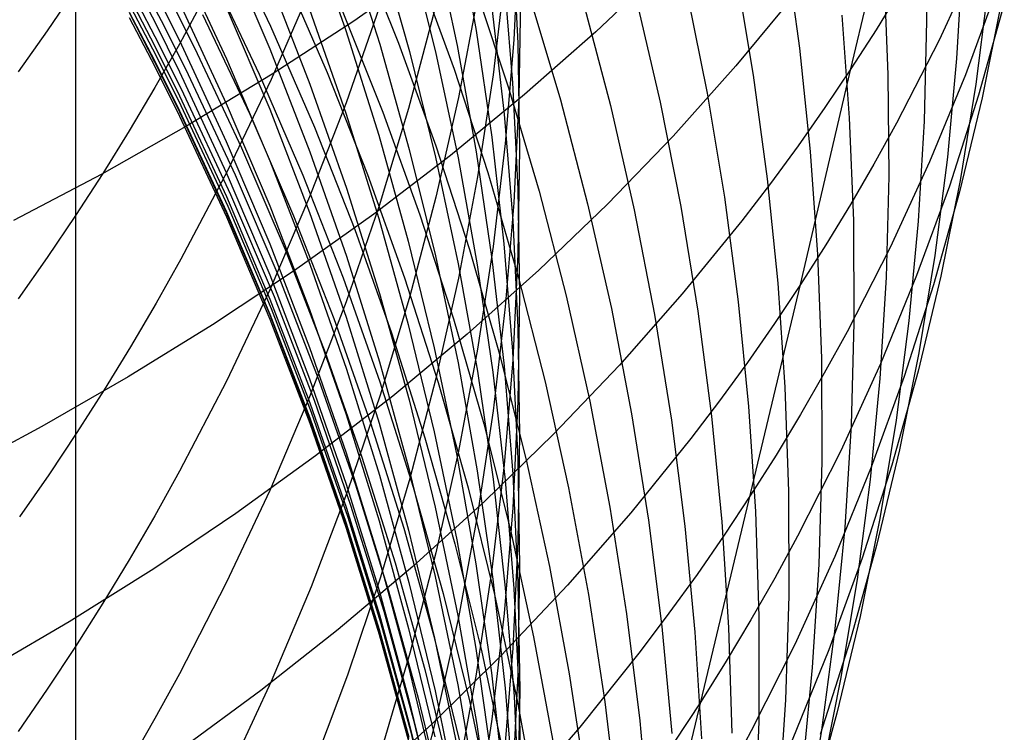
# Model space of a CAD drawing. Extents: x -383 to 1849, y -1185 to -529.
# Tile 258 of 656: x 221.06 to 225.37, y -1100.25 to -1097.12. Entities that reach past the tile are written whole.
import ezdxf

# ---------------------------------------------------------------- set-up
doc = ezdxf.new("R2010")
doc.units = 0
doc.layers.add('PREDEFINITO', color=7, linetype='CONTINUOUS')

msp = doc.modelspace()

# ---------------------------------------------------------------- linework, layer by layer
at = {"layer": 'PREDEFINITO'}
for p, q in [((224.7, -1097.3404, 525.9317), (224.9331, -1096.3559, 524.4034)), ((221.9489, -1096.7186, 564.2472), (222.156, -1097.1537, 564.1734)), ((222.3261, -1096.7184, 594.5439), (222.4857, -1097.1722, 594.6319)), ((222.9735, -1096.7085, 603.1141), (223.0572, -1097.1727, 603.2525)), ((225.0268, -1096.6879, 540.6584), (225.0315, -1097.1291, 540.4402)), ((223.2173, -1096.7655, 608.5305), (223.2401, -1097.2278, 608.6987)), ((223.2447, -1096.7584, 612.2618), (223.2221, -1097.2134, 612.448)), ((221.9627, -1096.8075, 589.5973), (222.153, -1097.2528, 589.6563)), ((222.4893, -1096.7753, 596.2375), (222.6342, -1097.2323, 596.3354)), ((222.5394, -1096.7848, 559.4626), (222.7172, -1097.2284, 559.3613)), ((222.6346, -1096.8044, 597.9418), (222.7644, -1097.2641, 598.0497)), ((222.7639, -1096.8033, 599.656), (222.8784, -1097.265, 599.774)), ((222.8751, -1096.7736, 601.3813), (222.974, -1097.2372, 601.5095)), ((224.412, -1096.7989, 546.0439), (224.4745, -1097.25, 545.8583)), ((221.9621, -1096.8449, 624.3617), (221.7568, -1097.2316, 624.5764)), ((221.7568, -1096.856, 586.3535), (221.9625, -1097.2962, 586.3931)), ((225.2584, -1096.843, 528.5392), (225.0868, -1097.2139, 528.2725)), ((222.8674, -1096.8875, 518.9761), (222.5206, -1097.1307, 518.7293)), ((222.7971, -1096.8948, 557.8207), (222.9604, -1097.3421, 557.7092)), ((223.882, -1096.8927, 521.5362), (223.5822, -1097.1775, 521.2762)), ((225.1879, -1096.8603, 538.6878), (225.1633, -1097.295, 538.4589)), ((221.536, -1096.9184, 581.4275), (221.6482, -1097.1345, 581.4348)), ((221.5738, -1096.9325, 570.4676), (221.6864, -1097.1477, 570.4467)), ((221.8992, -1096.9266, 565.7861), (222.106, -1097.3633, 565.72)), ((222.2122, -1096.9161, 562.6304), (222.4044, -1097.3568, 562.547)), ((223.1844, -1096.9186, 614.2444), (223.1314, -1097.3672, 614.4384)), ((223.1791, -1096.9371, 606.7649), (223.2171, -1097.4017, 606.9236)), ((224.1957, -1096.9153, 547.7511), (224.272, -1097.3685, 547.5759)), ((224.8436, -1096.9187, 542.3945), (224.8621, -1097.3648, 542.1862)), ((222.153, -1096.9569, 591.2605), (222.3283, -1097.4074, 591.3295)), ((222.3332, -1096.9845, 622.3206), (222.1584, -1097.3874, 622.534)), ((223.0498, -1096.9732, 556.1681), (223.1988, -1097.423, 556.0463)), ((225.3441, -1096.9787, 530.5967), (225.2019, -1097.3663, 530.335)), ((225.3017, -1096.981, 536.6927), (225.2477, -1097.4071, 536.4538)), ((221.3002, -1096.9918, 626.6096), (221.1766, -1097.1733, 626.7151)), ((221.3002, -1096.9918, 626.6096), (221.3005, -1097.9843, 624.9944)), ((221.536, -1097.0246, 579.7991), (221.6483, -1097.2408, 579.8021)), ((221.5539, -1097.0171, 572.0112), (221.6663, -1097.2327, 571.9941)), ((221.6478, -1096.9984, 583.0778), (221.7563, -1097.2165, 583.089)), ((223.0628, -1097.0259, 616.2459), (222.9793, -1097.4662, 616.4467)), ((223.2517, -1097.0098, 610.4764), (223.2444, -1097.4688, 610.6537)), ((223.2922, -1097.0242, 554.5045), (223.4266, -1097.4761, 554.3721)), ((223.9787, -1096.9927, 549.4529), (224.0694, -1097.4468, 549.2884)), ((224.4563, -1097.0118, 523.8629), (224.1959, -1097.3275, 523.5978)), ((224.9165, -1096.9954, 526.1991), (224.8102, -1097.1689, 526.0651)), ((221.542, -1097.068, 573.5495), (221.6544, -1097.2838, 573.5362)), ((221.7142, -1097.0314, 568.9005), (221.823, -1097.248, 568.8756)), ((221.7563, -1097.0508, 584.7399), (221.9619, -1097.4921, 584.7706)), ((221.9619, -1097.07, 587.9988), (222.1521, -1097.5167, 588.0485)), ((222.6315, -1097.0721, 620.2923), (222.487, -1097.4897, 620.503)), ((223.1259, -1097.0723, 605.0051), (223.1792, -1097.5384, 605.1541)), ((223.5259, -1097.0474, 552.8299), (223.6454, -1097.5011, 552.6868)), ((223.7585, -1097.0332, 551.1476), (223.8639, -1097.4871, 550.9939)), ((225.3722, -1097.0536, 532.6382), (225.2594, -1097.4563, 532.3827)), ((225.3585, -1097.0524, 534.6718), (225.275, -1097.468, 534.4239)), ((221.5355, -1097.0938, 578.302), (221.6478, -1097.3101, 578.2993)), ((221.5359, -1097.1147, 576.7902), (221.6482, -1097.3306, 576.7811)), ((221.5362, -1097.0912, 575.1335), (221.6485, -1097.3072, 575.1227)), ((221.8581, -1097.102, 567.3298), (222.0649, -1097.5397, 567.2713)), ((222.326, -1097.0799, 592.9398), (222.4857, -1097.5353, 593.0189)), ((222.47, -1097.0846, 561.0026), (222.6478, -1097.5297, 560.9093)), ((222.8748, -1097.0843, 618.2664), (222.7607, -1097.5144, 618.473)), ((224.66, -1097.1053, 544.1283), (224.6928, -1097.5551, 543.9302)), ((221.6482, -1097.1345, 581.4348), (221.7566, -1097.3527, 581.4422)), ((221.6864, -1097.1477, 570.4467), (221.7951, -1097.3649, 570.4255)), ((222.156, -1097.1537, 564.1734), (222.3479, -1097.5958, 564.0978)), ((222.5206, -1097.1307, 518.7293), (222.1629, -1097.3643, 518.488)), ((225.0315, -1097.1291, 540.4402), (225.021, -1097.5694, 540.2209)), ((221.1766, -1097.1733, 626.7151), (221.0493, -1097.3528, 626.8194)), ((222.4857, -1097.1722, 594.6319), (222.6302, -1097.6314, 594.721)), ((223.0572, -1097.1727, 603.2525), (223.1257, -1097.6394, 603.3916)), ((223.5822, -1097.1775, 521.2762), (223.2697, -1097.4535, 521.0208)), ((224.8102, -1097.1689, 526.0651), (224.7, -1097.3404, 525.9317)), ((221.6483, -1097.2408, 579.8021), (221.7569, -1097.4589, 579.8052)), ((221.7568, -1097.2316, 624.5764), (221.6484, -1097.4225, 624.6824)), ((221.6663, -1097.2327, 571.9941), (221.775, -1097.4502, 571.9767)), ((221.7563, -1097.2165, 583.089), (221.9617, -1097.6583, 583.1117)), ((222.6342, -1097.2323, 596.3354), (222.764, -1097.694, 596.4343)), ((222.7172, -1097.2284, 559.3613), (222.8798, -1097.6778, 559.2578)), ((222.974, -1097.2372, 601.5095), (223.0577, -1097.7039, 601.6387)), ((223.2221, -1097.2134, 612.448), (223.1843, -1097.6673, 612.6337)), ((223.2401, -1097.2278, 608.6987), (223.2478, -1097.6907, 608.8671)), ((225.0868, -1097.2139, 528.2725), (224.8998, -1097.5783, 528.0079)), ((221.6544, -1097.2838, 573.5362), (221.7629, -1097.5015, 573.5227)), ((221.823, -1097.248, 568.8756), (222.0291, -1097.6867, 568.8248)), ((222.153, -1097.2528, 589.6563), (222.3282, -1097.7046, 589.7162)), ((222.7644, -1097.2641, 598.0497), (222.8789, -1097.7281, 598.1587)), ((222.8784, -1097.265, 599.774), (222.9777, -1097.7306, 599.8931)), ((224.4745, -1097.25, 545.8583), (224.5218, -1097.7023, 545.6707)), ((221.6478, -1097.3101, 578.2993), (221.7562, -1097.5283, 578.2966)), ((221.6482, -1097.3306, 576.7811), (221.7567, -1097.5485, 576.7719)), ((221.6485, -1097.3072, 575.1227), (221.757, -1097.5252, 575.1117)), ((221.9625, -1097.2962, 586.3931), (222.1529, -1097.7436, 586.4333)), ((224.1959, -1097.3275, 523.5978), (223.9214, -1097.6349, 523.3365)), ((225.1633, -1097.295, 538.4589), (225.1235, -1097.7279, 538.2292)), ((221.7566, -1097.3527, 581.4422), (221.962, -1097.7948, 581.4571)), ((222.1629, -1097.3643, 518.488), (221.7948, -1097.588, 518.2525)), ((221.7951, -1097.3649, 570.4255), (222.0011, -1097.8048, 570.3823)), ((222.106, -1097.3633, 565.72), (222.2976, -1097.8071, 565.6522)), ((222.4044, -1097.3568, 562.547), (222.5814, -1097.804, 562.4616)), ((222.9604, -1097.3421, 557.7092), (223.1085, -1097.7947, 557.5954)), ((223.1314, -1097.3672, 614.4384), (223.0631, -1097.8139, 614.6315)), ((224.272, -1097.3685, 547.5759), (224.3333, -1097.8235, 547.3987)), ((224.4794, -1098.2857, 527.4859), (224.7, -1097.3404, 525.9317)), ((224.7, -1097.3404, 525.9317), (224.5861, -1097.51, 525.7992)), ((224.8621, -1097.3648, 542.1862), (224.8655, -1097.8105, 541.9765)), ((225.2019, -1097.3663, 530.335), (225.0443, -1097.7483, 530.0747)), ((222.1584, -1097.3874, 622.534), (221.9683, -1097.7845, 622.7444)), ((222.3283, -1097.4074, 591.3295), (222.4883, -1097.8639, 591.3995)), ((223.2171, -1097.4017, 606.9236), (223.24, -1097.8673, 607.0826)), ((225.2477, -1097.4071, 536.4538), (225.1785, -1097.8303, 536.2146)), ((221.6484, -1097.4225, 624.6824), (221.5362, -1097.6116, 624.7874)), ((221.7569, -1097.4589, 579.8052), (221.9626, -1097.9009, 579.8114)), ((221.775, -1097.4502, 571.9767), (221.9808, -1097.8909, 571.9413)), ((223.2697, -1097.4535, 521.0208), (222.9449, -1097.7202, 520.7701)), ((223.1988, -1097.423, 556.0463), (223.3327, -1097.8774, 555.9222)), ((224.0694, -1097.4468, 549.2884), (224.145, -1097.9034, 549.1217)), ((225.2594, -1097.4563, 532.3827), (225.1313, -1097.8544, 532.128)), ((221.7629, -1097.5015, 573.5227), (221.9686, -1097.9427, 573.4954)), ((221.9619, -1097.4921, 584.7706), (222.1522, -1097.9405, 584.8018)), ((222.487, -1097.4897, 620.503), (222.3272, -1097.9023, 620.7113)), ((222.9793, -1097.4662, 616.4467), (222.8806, -1097.9035, 616.6461)), ((223.2444, -1097.4688, 610.6537), (223.2219, -1097.9274, 610.8308)), ((223.4266, -1097.4761, 554.3721), (223.5458, -1097.9321, 554.2375)), ((223.6454, -1097.5011, 552.6868), (223.7498, -1097.9583, 552.5414)), ((223.8639, -1097.4871, 550.9939), (223.9542, -1097.944, 550.838)), ((225.275, -1097.468, 534.4239), (225.1763, -1097.8798, 534.1762)), ((221.7562, -1097.5283, 578.2966), (221.9618, -1097.9706, 578.291)), ((221.757, -1097.5252, 575.1117), (221.9625, -1097.967, 575.0896)), ((222.0649, -1097.5397, 567.2713), (222.2564, -1097.9844, 567.2114)), ((222.1521, -1097.5167, 588.0485), (222.3271, -1097.97, 588.099)), ((222.4857, -1097.5353, 593.0189), (222.6301, -1097.9961, 593.099)), ((222.7607, -1097.5144, 618.473), (222.6313, -1097.9405, 618.6776)), ((222.6478, -1097.5297, 560.9093), (222.8105, -1097.9807, 560.814)), ((223.1792, -1097.5384, 605.1541), (223.2173, -1098.006, 605.3036)), ((224.5861, -1097.51, 525.7992), (224.4683, -1097.6776, 525.6674)), ((221.7948, -1097.588, 518.2525), (221.4166, -1097.8017, 518.023)), ((221.7567, -1097.5485, 576.7719), (221.9622, -1097.9901, 576.7532)), ((224.6928, -1097.5551, 543.9302), (224.7105, -1098.0051, 543.7306)), ((224.8998, -1097.5783, 528.0079), (224.8005, -1097.7579, 527.8765)), ((225.021, -1097.5694, 540.2209), (224.9952, -1098.0085, 540.0005)), ((221.5362, -1097.6116, 624.7874), (221.4203, -1097.7989, 624.8914)), ((222.3479, -1097.5958, 564.0978), (222.5247, -1098.0443, 564.0204)), ((222.6302, -1097.6314, 594.721), (222.7594, -1098.0955, 594.811)), ((221.9617, -1097.6583, 583.1117), (222.152, -1098.1073, 583.1347)), ((223.1257, -1097.6394, 603.3916), (223.179, -1098.1083, 603.5314)), ((223.1843, -1097.6673, 612.6337), (223.1313, -1098.1197, 612.8188)), ((223.9214, -1097.6349, 523.3365), (223.6332, -1097.9336, 523.0792)), ((222.0291, -1097.6867, 568.8248), (222.2201, -1098.1325, 568.7728)), ((222.3282, -1097.7046, 589.7162), (222.4882, -1098.1624, 589.7769)), ((222.764, -1097.694, 596.4343), (222.8785, -1098.1601, 596.5342)), ((222.8798, -1097.6778, 559.2578), (223.0273, -1098.1325, 559.1523)), ((223.0577, -1097.7039, 601.6387), (223.1262, -1098.1733, 601.7686)), ((223.2478, -1097.6907, 608.8671), (223.2402, -1098.1536, 609.0355)), ((224.4683, -1097.6776, 525.6674), (224.3467, -1097.8431, 525.5364)), ((224.5218, -1097.7023, 545.6707), (224.5539, -1098.1554, 545.4815)), ((222.1529, -1097.7436, 586.4333), (222.3282, -1098.1975, 586.4742)), ((222.9449, -1097.7202, 520.7701), (222.6084, -1097.9776, 520.5244)), ((222.8789, -1097.7281, 598.1587), (222.9782, -1098.1958, 598.2685)), ((222.9777, -1097.7306, 599.8931), (223.0617, -1098.1993, 600.0129)), ((224.8005, -1097.7579, 527.8765), (224.6973, -1097.9357, 527.7456)), ((225.0443, -1097.7483, 530.0747), (224.8713, -1098.1242, 529.816)), ((225.1235, -1097.7279, 538.2292), (225.0684, -1098.1584, 537.9989)), ((221.4166, -1097.8017, 518.023), (221.0289, -1098.0051, 517.7998)), ((221.4203, -1097.7989, 624.8914), (221.3005, -1097.9843, 624.9944)), ((221.9683, -1097.7845, 622.7444), (221.7631, -1098.1753, 622.9515)), ((221.962, -1097.7948, 581.4571), (222.1522, -1098.244, 581.4723)), ((222.0011, -1097.8048, 570.3823), (222.1918, -1098.252, 570.3382)), ((222.5814, -1097.804, 562.4616), (222.7433, -1098.2572, 562.3744)), ((223.1085, -1097.7947, 557.5954), (223.2415, -1098.2519, 557.4795)), ((222.2976, -1097.8071, 565.6522), (222.474, -1098.2574, 565.5828)), ((223.0631, -1097.8139, 614.6315), (222.9797, -1098.2581, 614.8235)), ((224.3467, -1097.8431, 525.5364), (224.2215, -1098.0067, 525.4062)), ((224.3333, -1097.8235, 547.3987), (224.3794, -1098.2799, 547.2197)), ((224.8655, -1097.8105, 541.9765), (224.8537, -1098.2555, 541.7656)), ((225.1785, -1097.8303, 536.2146), (225.094, -1098.2503, 535.9753)), ((221.9808, -1097.8909, 571.9413), (222.1714, -1098.3388, 571.9051)), ((222.4883, -1097.8639, 591.3995), (222.6331, -1098.3258, 591.4703)), ((223.24, -1097.8673, 607.0826), (223.2476, -1098.3335, 607.2419)), ((223.3327, -1097.8774, 555.9222), (223.4514, -1098.336, 555.7961)), ((225.1313, -1097.8544, 532.128), (224.988, -1098.2472, 531.8744)), ((225.1763, -1097.8798, 534.1762), (225.0623, -1098.2874, 533.9291)), ((221.9626, -1097.9009, 579.8114), (222.153, -1098.3501, 579.8176)), ((222.3272, -1097.9023, 620.7113), (222.1523, -1098.3095, 620.9169)), ((222.8806, -1097.9035, 616.6461), (222.7667, -1098.3374, 616.8439)), ((223.2219, -1097.9274, 610.8308), (223.1842, -1098.3849, 611.0075)), ((223.6332, -1097.9336, 523.0792), (223.3319, -1098.2234, 522.826)), ((223.5458, -1097.9321, 554.2375), (223.6498, -1098.3917, 554.1008)), ((224.145, -1097.9034, 549.1217), (224.2055, -1098.3618, 548.9532)), ((221.9618, -1097.9706, 578.291), (222.1521, -1098.42, 578.2854)), ((221.9625, -1097.967, 575.0896), (222.1528, -1098.416, 575.067)), ((221.9686, -1097.9427, 573.4954), (222.1591, -1098.3909, 573.4674)), ((222.1522, -1097.9405, 584.8018), (222.3273, -1098.3955, 584.8335)), ((222.6084, -1097.9776, 520.5244), (222.2604, -1098.2255, 520.2839)), ((222.3271, -1097.97, 588.099), (222.4868, -1098.4293, 588.1501)), ((222.6313, -1097.9405, 618.6776), (222.4868, -1098.3621, 618.8801)), ((223.7498, -1097.9583, 552.5414), (223.8391, -1098.4185, 552.394)), ((223.9542, -1097.944, 550.838), (224.0293, -1098.4033, 550.6802)), ((224.6973, -1097.9357, 527.7456), (224.5903, -1098.1117, 527.6154)), ((221.3005, -1097.9843, 624.9944), (221.1769, -1098.1678, 625.0962)), ((221.3005, -1097.9843, 624.9944), (221.3005, -1099.8742, 621.7067)), ((221.9622, -1097.9901, 576.7532), (222.1525, -1098.4388, 576.7342)), ((222.2564, -1097.9844, 567.2114), (222.4328, -1098.4357, 567.1502)), ((222.6301, -1097.9961, 593.099), (222.7593, -1098.4619, 593.1799)), ((222.8105, -1097.9807, 560.814), (222.9579, -1098.437, 560.7169)), ((223.2173, -1098.006, 605.3036), (223.2401, -1098.4746, 605.4534)), ((224.2215, -1098.0067, 525.4062), (223.9603, -1098.3275, 525.1485)), ((224.7105, -1098.0051, 543.7306), (224.713, -1098.4548, 543.5296)), ((224.9952, -1098.0085, 540.0005), (224.9543, -1098.4458, 539.7794)), ((222.5247, -1098.0443, 564.0204), (222.6863, -1098.4988, 563.9415)), ((222.152, -1098.1073, 583.1347), (222.327, -1098.5629, 583.158)), ((222.7594, -1098.0955, 594.811), (222.8734, -1098.5639, 594.9019)), ((222.2201, -1098.1325, 568.7728), (222.3959, -1098.5849, 568.7197)), ((223.0273, -1098.1325, 559.1523), (223.1596, -1098.592, 559.0448)), ((223.1313, -1098.1197, 612.8188), (223.063, -1098.5701, 613.0031)), ((223.179, -1098.1083, 603.5314), (223.2171, -1098.5788, 603.6716)), ((224.5903, -1098.1117, 527.6154), (224.4794, -1098.2857, 527.4859)), ((224.8713, -1098.1242, 529.816), (224.683, -1098.4936, 529.5594)), ((221.1769, -1098.1678, 625.0962), (221.0496, -1098.3493, 625.197)), ((221.7631, -1098.1753, 622.9515), (221.6547, -1098.3682, 623.0536)), ((222.4882, -1098.1624, 589.7769), (222.633, -1098.6257, 589.8383)), ((222.8785, -1098.1601, 596.5342), (222.9777, -1098.6299, 596.6348)), ((223.1262, -1098.1733, 601.7686), (223.1794, -1098.6448, 601.899)), ((223.2402, -1098.1536, 609.0355), (223.2175, -1098.616, 609.2036)), ((224.5539, -1098.1554, 545.4815), (224.5709, -1098.6088, 545.2907)), ((225.0684, -1098.1584, 537.9989), (224.9982, -1098.5863, 537.7683)), ((222.2604, -1098.2255, 520.2839), (221.9017, -1098.4636, 520.0489)), ((222.3282, -1098.1975, 586.4742), (222.4882, -1098.6575, 586.5155)), ((222.9782, -1098.1958, 598.2685), (223.0623, -1098.6668, 598.3791)), ((223.3319, -1098.2234, 522.826), (223.0179, -1098.5043, 522.5773)), ((223.0617, -1098.1993, 600.0129), (223.1306, -1098.6707, 600.1334)), ((222.1522, -1098.244, 581.4723), (222.3272, -1098.6998, 581.4877)), ((222.1918, -1098.252, 570.3382), (222.3674, -1098.7057, 570.2931)), ((222.474, -1098.2574, 565.5828), (222.6352, -1098.7136, 565.512)), ((222.7433, -1098.2572, 562.3744), (222.89, -1098.7156, 562.2855)), ((222.9797, -1098.2581, 614.8235), (222.881, -1098.6992, 615.0143)), ((223.2415, -1098.2519, 557.4795), (223.3592, -1098.7133, 557.3617)), ((224.3794, -1098.2799, 547.2197), (224.4104, -1098.737, 547.039)), ((224.8537, -1098.2555, 541.7656), (224.8268, -1098.6991, 541.5537)), ((224.988, -1098.2472, 531.8744), (224.8293, -1098.6344, 531.6222)), ((225.094, -1098.2503, 535.9753), (224.9943, -1098.6666, 535.7363)), ((222.1523, -1098.3095, 620.9169), (221.9621, -1098.7107, 621.1194)), ((224.0415, -1100.117, 530.6326), (224.4794, -1098.2857, 527.4859)), ((224.4794, -1098.2857, 527.4859), (224.3646, -1098.4578, 527.3571)), ((225.0623, -1098.2874, 533.9291), (224.9331, -1098.6902, 533.6828)), ((222.153, -1098.3501, 579.8176), (222.3283, -1098.8059, 579.824)), ((222.1714, -1098.3388, 571.9051), (222.3468, -1098.7933, 571.8682)), ((222.4868, -1098.3621, 618.8801), (222.3271, -1098.7788, 619.0802)), ((222.6331, -1098.3258, 591.4703), (222.7628, -1098.7926, 591.5419)), ((222.7667, -1098.3374, 616.8439), (222.6375, -1098.7672, 617.04)), ((223.2476, -1098.3335, 607.2419), (223.24, -1098.7996, 607.4011)), ((223.4514, -1098.336, 555.7961), (223.555, -1098.7981, 555.6679)), ((223.9603, -1098.3275, 525.1485), (223.685, -1098.6398, 524.8945)), ((224.2055, -1098.3618, 548.9532), (224.2508, -1098.8215, 548.7829)), ((221.6547, -1098.3682, 623.0536), (221.5426, -1098.5594, 623.1549)), ((222.1591, -1098.3909, 573.4674), (222.3344, -1098.8458, 573.439)), ((222.3273, -1098.3955, 584.8335), (222.4871, -1098.8565, 584.8656)), ((223.1842, -1098.3849, 611.0075), (223.1312, -1098.841, 611.1836)), ((223.6498, -1098.3917, 554.1008), (223.7387, -1098.8543, 553.9621)), ((224.0293, -1098.4033, 550.6802), (224.0893, -1098.8645, 550.5205)), ((222.1521, -1098.42, 578.2854), (222.3272, -1098.8761, 578.2797)), ((222.1525, -1098.4388, 576.7342), (222.3277, -1098.8941, 576.715)), ((222.1528, -1098.416, 575.067), (222.3279, -1098.8715, 575.0441)), ((222.4328, -1098.4357, 567.1502), (222.5939, -1098.8929, 567.0877)), ((222.4868, -1098.4293, 588.1501), (222.6314, -1098.8941, 588.2019)), ((222.9579, -1098.437, 560.7169), (223.0902, -1098.8981, 560.6179)), ((223.8391, -1098.4185, 552.394), (223.9132, -1098.8812, 552.2447)), ((224.9543, -1098.4458, 539.7794), (224.8982, -1098.8808, 539.5578)), ((221.9017, -1098.4636, 520.0489), (221.5324, -1098.6918, 519.8194)), ((222.7593, -1098.4619, 593.1799), (222.8733, -1098.9319, 593.2616)), ((223.2401, -1098.4746, 605.4534), (223.2478, -1098.9438, 605.6034)), ((224.3646, -1098.4578, 527.3571), (224.2461, -1098.6279, 527.2291)), ((224.683, -1098.4936, 529.5594), (224.583, -1098.6757, 529.4319)), ((224.713, -1098.4548, 543.5296), (224.7003, -1098.9038, 543.3275)), ((222.6863, -1098.4988, 563.9415), (222.8328, -1098.9586, 563.861)), ((223.0179, -1098.5043, 522.5773), (222.6916, -1098.7759, 522.3332)), ((221.5426, -1098.5594, 623.1549), (221.4267, -1098.7487, 623.2552)), ((222.327, -1098.5629, 583.158), (222.4868, -1099.0245, 583.1817)), ((222.8734, -1098.5639, 594.9019), (222.9722, -1099.036, 594.9935)), ((223.063, -1098.5701, 613.0031), (222.9796, -1099.018, 613.1863)), ((223.2171, -1098.5788, 603.6716), (223.2399, -1099.0503, 603.8122)), ((222.3959, -1098.5849, 568.7197), (222.5566, -1099.0432, 568.6655)), ((222.633, -1098.6257, 589.8383), (222.7626, -1099.0939, 589.9003)), ((223.1596, -1098.592, 559.0448), (223.2767, -1099.0557, 558.9356)), ((223.2175, -1098.616, 609.2036), (223.1795, -1099.0773, 609.3715)), ((224.5709, -1098.6088, 545.2907), (224.5727, -1099.062, 545.0987)), ((224.9982, -1098.5863, 537.7683), (224.9127, -1099.0108, 537.5378)), ((222.4882, -1098.6575, 586.5155), (222.6331, -1099.123, 586.5574)), ((222.9777, -1098.6299, 596.6348), (223.0618, -1099.103, 596.7362)), ((223.0623, -1098.6668, 598.3791), (223.1312, -1099.1404, 598.4903)), ((223.1794, -1098.6448, 601.899), (223.2175, -1099.1179, 602.03)), ((223.685, -1098.6398, 524.8945), (223.396, -1098.9434, 524.6443)), ((224.2461, -1098.6279, 527.2291), (224.1237, -1098.796, 527.1018)), ((224.8293, -1098.6344, 531.6222), (224.6554, -1099.0154, 531.3716)), ((224.9943, -1098.6666, 535.7363), (224.8792, -1099.0786, 535.4978)), ((221.5324, -1098.6918, 519.8194), (221.1532, -1098.9098, 519.5959)), ((221.9621, -1098.7107, 621.1194), (221.7568, -1099.1056, 621.3187)), ((222.3272, -1098.6998, 581.4877), (222.487, -1099.1618, 581.5033)), ((222.3674, -1098.7057, 570.2931), (222.5277, -1099.1654, 570.2472)), ((222.881, -1098.6992, 615.0143), (222.7671, -1099.1369, 615.2035)), ((223.1306, -1098.6707, 600.1334), (223.1841, -1099.1442, 600.2544)), ((224.583, -1098.6757, 529.4319), (224.4792, -1098.856, 529.305)), ((224.8268, -1098.6991, 541.5537), (224.7847, -1099.141, 541.3412)), ((224.9331, -1098.6902, 533.6828), (224.7886, -1099.0878, 533.4375)), ((221.4267, -1098.7487, 623.2552), (221.3069, -1098.9361, 623.3545)), ((222.6352, -1098.7136, 565.512), (222.7812, -1099.1753, 565.4399)), ((222.89, -1098.7156, 562.2855), (223.0215, -1099.1789, 562.195)), ((223.3592, -1098.7133, 557.3617), (223.4618, -1099.1784, 557.2421)), ((224.4104, -1098.737, 547.039), (224.4263, -1099.1945, 546.857)), ((222.3271, -1098.7788, 619.0802), (222.1521, -1099.19, 619.2776)), ((222.3468, -1098.7933, 571.8682), (222.5069, -1099.2539, 571.8306)), ((222.6916, -1098.7759, 522.3332), (222.3535, -1099.038, 522.0939)), ((222.6375, -1098.7672, 617.04), (222.4932, -1099.1926, 617.2339)), ((222.7628, -1098.7926, 591.5419), (222.8772, -1099.2637, 591.6141)), ((223.555, -1098.7981, 555.6679), (223.6434, -1099.2633, 555.538)), ((224.1237, -1098.796, 527.1018), (223.9977, -1098.962, 526.9754)), ((222.3283, -1098.8059, 579.824), (222.4883, -1099.2677, 579.8304)), ((223.1312, -1098.841, 611.1836), (223.0629, -1099.2949, 611.359)), ((223.24, -1098.7996, 607.4011), (223.2172, -1099.2652, 607.5601)), ((224.2508, -1098.8215, 548.7829), (224.281, -1099.2821, 548.6111)), ((222.3272, -1098.8761, 578.2797), (222.4871, -1099.3382, 578.2739)), ((222.3279, -1098.8715, 575.0441), (222.4878, -1099.3331, 575.0208)), ((222.3344, -1098.8458, 573.439), (222.4945, -1099.3067, 573.41)), ((222.4871, -1098.8565, 584.8656), (222.6317, -1099.3231, 584.8981)), ((223.7387, -1098.8543, 553.9621), (223.8125, -1099.3194, 553.8217)), ((223.9132, -1098.8812, 552.2447), (223.9722, -1099.3459, 552.0937)), ((224.0893, -1098.8645, 550.5205), (224.1342, -1099.3271, 550.3592)), ((224.4792, -1098.856, 529.305), (224.3715, -1099.0344, 529.1787)), ((224.8982, -1098.8808, 539.5578), (224.8268, -1099.313, 539.3359)), ((221.1532, -1098.9098, 519.5959), (220.7645, -1099.1175, 519.3784)), ((222.3277, -1098.8941, 576.715), (222.4876, -1099.3554, 576.6955)), ((222.5939, -1098.8929, 567.0877), (222.7399, -1099.3555, 567.024)), ((222.6314, -1098.8941, 588.2019), (222.7608, -1099.3639, 588.2542)), ((223.0902, -1098.8981, 560.6179), (223.2073, -1099.3634, 560.5173)), ((224.7003, -1098.9038, 543.3275), (224.6725, -1099.3515, 543.1245)), ((221.3069, -1098.9361, 623.3545), (221.1834, -1099.1216, 623.4528)), ((222.8328, -1098.9586, 563.861), (222.9641, -1099.4233, 563.779)), ((222.8733, -1098.9319, 593.2616), (222.9721, -1099.4058, 593.3439)), ((223.396, -1098.9434, 524.6443), (223.094, -1099.2382, 524.3982)), ((223.2478, -1098.9438, 605.6034), (223.2402, -1099.413, 605.7534)), ((223.9977, -1098.962, 526.9754), (223.7349, -1099.2878, 526.725)), ((224.9127, -1099.0108, 537.5378), (224.812, -1099.4316, 537.3074)), ((222.3535, -1099.038, 522.0939), (222.0041, -1099.2905, 521.8597)), ((222.4868, -1099.0245, 583.1817), (222.6314, -1099.4917, 583.2057)), ((222.5566, -1099.0432, 568.6655), (222.702, -1099.507, 568.6103)), ((222.9796, -1099.018, 613.1863), (222.8809, -1099.4628, 613.3683)), ((222.9722, -1099.036, 594.9935), (223.0559, -1099.5115, 595.0857)), ((223.2399, -1099.0503, 603.8122), (223.2476, -1099.5224, 603.9529)), ((223.2767, -1099.0557, 558.9356), (223.3787, -1099.523, 558.8246)), ((224.3715, -1099.0344, 529.1787), (224.26, -1099.2109, 529.0531)), ((224.6554, -1099.0154, 531.3716), (224.4661, -1099.3898, 531.1229)), ((222.7626, -1099.0939, 589.9003), (222.877, -1099.5664, 589.963)), ((223.1795, -1099.0773, 609.3715), (223.1262, -1099.5371, 609.5387)), ((224.5727, -1099.062, 545.0987), (224.5593, -1099.5145, 544.9056)), ((224.7886, -1099.0878, 533.4375), (224.6288, -1099.4798, 533.1936)), ((224.8792, -1099.0786, 535.4978), (224.7489, -1099.486, 535.26)), ((221.1834, -1099.1216, 623.4528), (221.0561, -1099.3052, 623.55)), ((221.7568, -1099.1056, 621.3187), (221.6484, -1099.3005, 621.4171)), ((222.6331, -1099.123, 586.5574), (222.7627, -1099.5934, 586.5997)), ((222.7671, -1099.1369, 615.2035), (222.6379, -1099.5705, 615.391)), ((223.0618, -1099.103, 596.7362), (223.1306, -1099.5788, 596.8381)), ((223.1312, -1099.1404, 598.4903), (223.1848, -1099.6162, 598.602)), ((223.2175, -1099.1179, 602.03), (223.2403, -1099.5921, 602.1612)), ((224.7847, -1099.141, 541.3412), (224.7273, -1099.5806, 541.1282)), ((222.487, -1099.1618, 581.5033), (222.6315, -1099.6292, 581.5191)), ((222.5277, -1099.1654, 570.2472), (222.6728, -1099.6306, 570.2004)), ((222.7812, -1099.1753, 565.4399), (222.9119, -1099.6418, 565.3665)), ((223.0215, -1099.1789, 562.195), (223.1378, -1099.6465, 562.103)), ((223.1841, -1099.1442, 600.2544), (223.2225, -1099.6194, 600.3759)), ((223.4618, -1099.1784, 557.2421), (223.5493, -1099.6466, 557.1208)), ((222.1521, -1099.19, 619.2776), (221.9619, -1099.5952, 619.4722)), ((222.4932, -1099.1926, 617.2339), (222.3336, -1099.6129, 617.4257)), ((224.26, -1099.2109, 529.0531), (224.1446, -1099.3855, 528.9282)), ((224.4263, -1099.1945, 546.857), (224.427, -1099.6518, 546.6737)), ((222.4883, -1099.2677, 579.8304), (222.6331, -1099.735, 579.837)), ((222.5069, -1099.2539, 571.8306), (222.6519, -1099.7199, 571.7924)), ((223.094, -1099.2382, 524.3982), (222.7792, -1099.5238, 524.1564)), ((222.8772, -1099.2637, 591.6141), (222.9763, -1099.7387, 591.6869)), ((223.2172, -1099.2652, 607.5601), (223.1792, -1099.7298, 607.7188)), ((223.6434, -1099.2633, 555.538), (223.7166, -1099.7311, 555.4064)), ((221.6484, -1099.3005, 621.4171), (221.5362, -1099.4936, 621.5146)), ((222.0041, -1099.2905, 521.8597), (221.6438, -1099.5331, 521.6308)), ((222.4945, -1099.3067, 573.41), (222.6394, -1099.7731, 573.3806)), ((223.0629, -1099.2949, 611.359), (222.9795, -1099.7464, 611.5333)), ((223.7349, -1099.2878, 526.725), (223.4579, -1099.6051, 526.4782)), ((224.281, -1099.2821, 548.6111), (224.296, -1099.7431, 548.4379)), ((224.8268, -1099.313, 539.3359), (224.7402, -1099.742, 539.114)), ((222.4871, -1099.3382, 578.2739), (222.6317, -1099.8059, 578.2681)), ((222.4876, -1099.3554, 576.6955), (222.6324, -1099.8222, 576.6757)), ((222.4878, -1099.3331, 575.0208), (222.6324, -1099.8002, 574.9972)), ((222.6317, -1099.3231, 584.8981), (222.7611, -1099.7946, 584.931)), ((222.7399, -1099.3555, 567.024), (222.8706, -1099.823, 566.9592)), ((223.8125, -1099.3194, 553.8217), (223.871, -1099.7865, 553.6797)), ((223.9722, -1099.3459, 552.0937), (224.016, -1099.8119, 551.9412)), ((224.1342, -1099.3271, 550.3592), (224.1639, -1099.7905, 550.1964)), ((224.6725, -1099.3515, 543.1245), (224.6294, -1099.7974, 542.9208)), ((222.7608, -1099.3639, 588.2542), (222.875, -1099.838, 588.307)), ((223.2073, -1099.3634, 560.5173), (223.3092, -1099.8324, 560.4152)), ((224.1446, -1099.3855, 528.9282), (224.0254, -1099.558, 528.804)), ((224.4661, -1099.3898, 531.1229), (224.3657, -1099.5744, 530.9994)), ((222.9641, -1099.4233, 563.779), (223.0802, -1099.8922, 563.6957)), ((222.9721, -1099.4058, 593.3439), (223.0557, -1099.883, 593.4268)), ((223.2402, -1099.413, 605.7534), (223.2174, -1099.8816, 605.9033)), ((224.812, -1099.4316, 537.3074), (224.696, -1099.8482, 537.0775)), ((222.8809, -1099.4628, 613.3683), (222.767, -1099.9041, 613.5489)), ((224.6288, -1099.4798, 533.1936), (224.4536, -1099.8656, 532.9512)), ((224.7489, -1099.486, 535.26), (224.6033, -1099.8881, 535.0232)), ((221.5362, -1099.4936, 621.5146), (221.4203, -1099.6848, 621.6111)), ((222.7792, -1099.5238, 524.1564), (222.4523, -1099.8, 523.9191)), ((222.6314, -1099.4917, 583.2057), (222.7607, -1099.9638, 583.2299)), ((222.702, -1099.507, 568.6103), (222.8323, -1099.9757, 568.5542)), ((223.0559, -1099.5115, 595.0857), (223.1243, -1099.9896, 595.1784)), ((223.2476, -1099.5224, 603.9529), (223.24, -1099.9945, 604.0936)), ((223.3787, -1099.523, 558.8246), (223.4655, -1099.9935, 558.7122)), ((224.5593, -1099.5145, 544.9056), (224.5307, -1099.9657, 544.7116)), ((221.6438, -1099.5331, 521.6308), (221.2731, -1099.7657, 521.4074)), ((222.6379, -1099.5705, 615.391), (222.4936, -1099.9996, 615.5765)), ((222.877, -1099.5664, 589.963), (222.9762, -1100.0428, 590.0261)), ((223.1262, -1099.5371, 609.5387), (223.0578, -1099.9948, 609.7052)), ((224.0254, -1099.558, 528.804), (223.9024, -1099.7284, 528.6806)), ((224.3657, -1099.5744, 530.9994), (224.2615, -1099.7572, 530.8765)), ((221.9619, -1099.5952, 619.4722), (221.7566, -1099.9939, 619.6637)), ((222.3336, -1099.6129, 617.4257), (222.1588, -1100.0278, 617.6149)), ((222.7627, -1099.5934, 586.5997), (222.877, -1100.0681, 586.6424)), ((223.1306, -1099.5788, 596.8381), (223.1842, -1100.0567, 596.9405)), ((223.4579, -1099.6051, 526.4782), (223.1673, -1099.9136, 526.2351)), ((223.1848, -1099.6162, 598.602), (223.2232, -1100.0936, 598.7141)), ((223.2403, -1099.5921, 602.1612), (223.2479, -1100.0668, 602.2925)), ((224.7273, -1099.5806, 541.1282), (224.6548, -1100.0175, 540.9149)), ((222.6315, -1099.6292, 581.5191), (222.7609, -1100.1016, 581.535)), ((222.6728, -1099.6306, 570.2004), (222.8027, -1100.1008, 570.1528)), ((222.9119, -1099.6418, 565.3665), (223.0275, -1100.1126, 565.2919)), ((223.1378, -1099.6465, 562.103), (223.239, -1100.1178, 562.0096)), ((223.2225, -1099.6194, 600.3759), (223.2456, -1100.0956, 600.4976)), ((223.5493, -1099.6466, 557.1208), (223.6215, -1100.1173, 556.998)), ((224.427, -1099.6518, 546.6737), (224.4125, -1100.1083, 546.4894)), ((221.4203, -1099.6848, 621.6111), (221.3005, -1099.8742, 621.7067)), ((222.6331, -1099.735, 579.837), (222.7627, -1100.2073, 579.8436)), ((222.6519, -1099.7199, 571.7924), (222.7816, -1100.1909, 571.7535)), ((222.9795, -1099.7464, 611.5333), (222.8808, -1100.1947, 611.7065)), ((222.9763, -1099.7387, 591.6869), (223.0603, -1100.2169, 591.7603)), ((223.1792, -1099.7298, 607.7188), (223.126, -1100.1928, 607.877)), ((223.7166, -1099.7311, 555.4064), (223.7746, -1100.2009, 555.2734)), ((223.9024, -1099.7284, 528.6806), (223.7758, -1099.8968, 528.558)), ((224.296, -1099.7431, 548.4379), (224.2959, -1100.2038, 548.2636)), ((224.7402, -1099.742, 539.114), (224.6383, -1100.1672, 538.8923)), ((221.2731, -1099.7657, 521.4074), (220.8925, -1099.988, 521.1897)), ((222.6394, -1099.7731, 573.3806), (222.7691, -1100.2444, 573.3508)), ((223.871, -1099.7865, 553.6797), (223.9144, -1100.2551, 553.5363)), ((224.2615, -1099.7572, 530.8765), (224.1534, -1099.938, 530.7542)), ((224.1639, -1099.7905, 550.1964), (224.1784, -1100.2544, 550.0324)), ((222.4523, -1099.8, 523.9191), (222.1136, -1100.0668, 523.6865)), ((222.6317, -1099.8059, 578.2681), (222.7611, -1100.2785, 578.2622)), ((222.6324, -1099.8002, 574.9972), (222.7618, -1100.2723, 574.9733)), ((222.6324, -1099.8222, 576.6757), (222.762, -1100.294, 576.6557)), ((222.7611, -1099.7946, 584.931), (222.8753, -1100.2705, 584.9641)), ((222.8706, -1099.823, 566.9592), (222.9862, -1100.2949, 566.8934)), ((223.3092, -1099.8324, 560.4152), (223.3959, -1100.3045, 560.3117)), ((224.016, -1099.8119, 551.9412), (224.0447, -1100.2789, 551.7873)), ((224.6294, -1099.7974, 542.9208), (224.5712, -1100.2411, 542.7166)), ((221.3005, -1099.8742, 621.7067), (221.1769, -1100.0615, 621.8013)), ((221.3005, -1099.8742, 621.7067), (221.3003, -1100.77, 620.0364)), ((222.875, -1099.838, 588.307), (222.9739, -1100.316, 588.3602)), ((224.4536, -1099.8656, 532.9512), (224.2632, -1100.2447, 532.7108)), ((224.696, -1099.8482, 537.0775), (224.5647, -1100.26, 536.8483)), ((222.767, -1099.9041, 613.5489), (222.6378, -1100.3413, 613.7277)), ((223.1673, -1099.9136, 526.2351), (222.8636, -1100.2132, 525.996)), ((223.0557, -1099.883, 593.4268), (223.1241, -1100.3629, 593.5102)), ((223.0802, -1099.8922, 563.6957), (223.1811, -1100.3649, 563.6112)), ((223.2174, -1099.8816, 605.9033), (223.1794, -1100.3492, 606.0528)), ((223.7758, -1099.8968, 528.558), (223.5117, -1100.2273, 528.3152)), ((224.6033, -1099.8881, 535.0232), (224.4423, -1100.2845, 534.7877)), ((222.7607, -1099.9638, 583.2299), (222.8748, -1100.4403, 583.2543)), ((224.1534, -1099.938, 530.7542), (224.0415, -1100.117, 530.6326)), ((221.7566, -1099.9939, 619.6637), (221.6482, -1100.1907, 619.7582)), ((222.4936, -1099.9996, 615.5765), (222.334, -1100.4236, 615.7599)), ((222.8323, -1099.9757, 568.5542), (222.9474, -1100.4487, 568.4972)), ((223.0578, -1099.9948, 609.7052), (222.9741, -1100.4499, 609.8707)), ((223.1243, -1099.9896, 595.1784), (223.1775, -1100.4699, 595.2716)), ((223.24, -1099.9945, 604.0936), (223.2172, -1100.466, 604.2342)), ((223.4655, -1099.9935, 558.7122), (223.5372, -1100.4665, 558.5983)), ((224.5307, -1099.9657, 544.7116), (224.4869, -1100.4151, 544.517)), ((222.1588, -1100.0278, 617.6149), (221.9687, -1100.4367, 617.8013)), ((222.9762, -1100.0428, 590.0261), (223.0601, -1100.5224, 590.0897)), ((224.6548, -1100.0175, 540.9149), (224.5671, -1100.451, 540.7017)), ((221.1769, -1100.0615, 621.8013), (221.0496, -1100.2469, 621.8949)), ((222.1136, -1100.0668, 523.6865), (221.7635, -1100.3238, 523.4589)), ((222.877, -1100.0681, 586.6424), (222.9762, -1100.5467, 586.6854)), ((223.1842, -1100.0567, 596.9405), (223.2226, -1100.5363, 597.0432)), ((223.2479, -1100.0668, 602.2925), (223.2402, -1100.5415, 602.4239)), ((222.7609, -1100.1016, 581.535), (222.875, -1100.5784, 581.5511)), ((222.8027, -1100.1008, 570.1528), (222.9173, -1100.5753, 570.1045)), ((223.0275, -1100.1126, 565.2919), (223.1279, -1100.5873, 565.2162)), ((223.2232, -1100.0936, 598.7141), (223.2464, -1100.5721, 598.8264)), ((223.239, -1100.1178, 562.0096), (223.325, -1100.5922, 561.9149)), ((223.2456, -1100.0956, 600.4976), (223.2535, -1100.5724, 600.6195)), ((223.6215, -1100.1173, 556.998), (223.6786, -1100.5901, 556.8738)), ((223.8363, -1100.9811, 532.2366), (224.0415, -1100.117, 530.6326)), ((224.0415, -1100.117, 530.6326), (223.9257, -1100.2939, 530.5116)), ((224.4125, -1100.1083, 546.4894), (224.3829, -1100.5636, 546.3043)), ((224.6383, -1100.1672, 538.8923), (224.5211, -1100.5882, 538.671)), ((221.6482, -1100.1907, 619.7582), (221.536, -1100.3857, 619.8519)), ((222.8636, -1100.2132, 525.996), (222.5471, -1100.5036, 525.761)), ((222.7627, -1100.2073, 579.8436), (222.8771, -1100.684, 579.8502)), ((222.8808, -1100.1947, 611.7065), (222.7669, -1100.6395, 611.8783)), ((222.7816, -1100.1909, 571.7535), (222.896, -1100.6663, 571.7141)), ((223.126, -1100.1928, 607.877), (223.0575, -1100.6538, 608.0344)), ((223.0603, -1100.2169, 591.7603), (223.129, -1100.6978, 591.834)), ((223.7746, -1100.2009, 555.2734), (223.8174, -1100.6721, 555.139)), ((224.2959, -1100.2038, 548.2636), (224.2806, -1100.6638, 548.0884)), ((222.7691, -1100.2444, 573.3508), (222.8836, -1100.7201, 573.3206)), ((223.5117, -1100.2273, 528.3152), (223.2335, -1100.5492, 528.0759)), ((224.2632, -1100.2447, 532.7108), (224.1622, -1100.4316, 532.5913)), ((224.5712, -1100.2411, 542.7166), (224.4977, -1100.6819, 542.5123))]:
    msp.add_line(p, q, dxfattribs=at)

doc.saveas('drawing.dxf')
